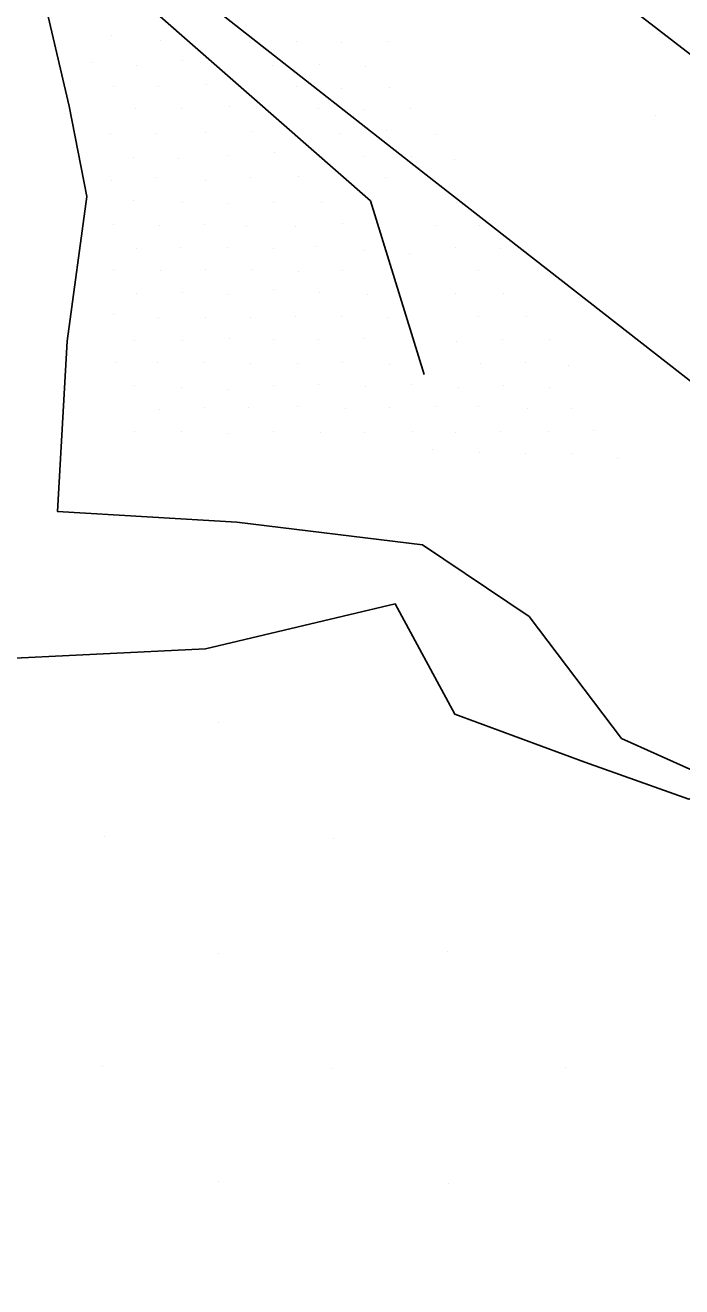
# Model space of a CAD drawing. Extents: x 1602514 to 1609837, y 863887 to 871157.
# Drawn here: x 1606548.4 to 1606609, y 865532.1 to 865648.6 of the extents above; entities that cross this region are included whole.
import ezdxf

# ---------------------------------------------------------------- set-up
doc = ezdxf.new("R2010")
doc.units = 0
for name, color, linetype in [('Survey-Entrances', 7, 'Continuous'), ('Survey-Flow line', 7, 'Continuous'), ('Survey-Ridge Lines', 7, 'Continuous'), ('Survey-Spot dirt', 7, 'Continuous'), ('Survey-Vegetation trees', 7, 'Continuous')]:
    doc.layers.add(name, color=color, linetype=linetype)

msp = doc.modelspace()

# ---------------------------------------------------------------- linework, layer by layer
at = {"layer": 'Survey-Entrances'}
msp.add_lwpolyline([(1606585.26, 865664.88), (1606641.47, 865621.48), (1606674.21, 865593.27), (1606717.11, 865544.98), (1606748.95, 865516.78), (1606776.49, 865493.69), (1606799.48, 865480.77), (1606824.99, 865455.49), (1606864.88, 865414.68), (1606913.79, 865371.84), (1606924.6, 865361.69), (1606966.11, 865325.6), (1606991.46, 865299.1), (1607016.4, 865278.37), (1607030.86, 865269.84)], dxfattribs=at)
msp.add_lwpolyline([(1606585.26, 865664.88), (1606641.47, 865621.48), (1606674.21, 865593.27), (1606717.11, 865544.98), (1606748.95, 865516.78), (1606776.49, 865493.69), (1606799.48, 865480.77), (1606824.99, 865455.49), (1606864.88, 865414.68), (1606913.79, 865371.84), (1606924.6, 865361.69), (1606966.11, 865325.6), (1606991.46, 865299.1), (1607016.4, 865278.37), (1607030.86, 865269.84)], dxfattribs=at)
at = {"layer": 'Survey-Flow line'}
for q in [(1606560.89, 865649.42), (1606560.89, 865649.42), (1606585.25, 865616.33), (1606585.25, 865616.33)]:
    msp.add_line((1606580.29, 865632.39), q, dxfattribs=at)
at = {"layer": 'Survey-Ridge Lines'}
for points in [[(1606603.44, 865582.71), (1606594.92, 865593.99), (1606585.1, 865600.61), (1606567.96, 865602.7), (1606551.39, 865603.7), (1606552.29, 865619.42), (1606554.1, 865632.79), (1606552.48, 865641.14), (1606550.53, 865649.42)], [(1606603.44, 865582.71), (1606594.92, 865593.99), (1606585.1, 865600.61), (1606567.96, 865602.7), (1606551.39, 865603.7), (1606552.29, 865619.42), (1606554.1, 865632.79), (1606552.48, 865641.14), (1606550.53, 865649.42)], [(1606600.05, 865580.53), (1606588.08, 865584.96), (1606582.57, 865595.15), (1606565.06, 865591), (1606544.9, 865590.02), (1606533.31, 865607.33), (1606546.33, 865643.47)], [(1606600.05, 865580.53), (1606588.08, 865584.96), (1606582.57, 865595.15), (1606565.06, 865591), (1606544.9, 865590.02), (1606533.31, 865607.33), (1606546.33, 865643.47)], [(1606618.57, 865587.19), (1606610.02, 865579.76), (1606603.44, 865582.71)], [(1606618.57, 865587.19), (1606610.02, 865579.76), (1606603.44, 865582.71)], [(1606677.08, 865532.89), (1606661.38, 865558.64), (1606641.07, 865573.26), (1606634.33, 865577.82), (1606618.57, 865580.28), (1606609.66, 865577.11), (1606600.05, 865580.53)], [(1606677.08, 865532.89), (1606661.38, 865558.64), (1606641.07, 865573.26), (1606634.33, 865577.82), (1606618.57, 865580.28), (1606609.66, 865577.11), (1606600.05, 865580.53)]]:
    msp.add_lwpolyline(points, dxfattribs=at)
at = {"layer": 'Survey-Spot dirt'}
for p, q in [((1606556.39, 865647.61), (1606556.39, 865647.61)), ((1606556.39, 865647.61), (1606556.39, 865647.61)), ((1606560.91, 865647.17), (1606560.91, 865647.17)), ((1606560.91, 865647.17), (1606560.91, 865647.17)), ((1606569.14, 865647.03), (1606569.14, 865647.03)), ((1606569.14, 865647.03), (1606569.14, 865647.03)), ((1606573.43, 865647.12), (1606573.43, 865647.12)), ((1606573.43, 865647.12), (1606573.43, 865647.12)), ((1606577.64, 865647.02), (1606577.64, 865647.02)), ((1606577.64, 865647.02), (1606577.64, 865647.02)), ((1606581.87, 865647.06), (1606581.87, 865647.06)), ((1606581.87, 865647.06), (1606581.87, 865647.06)), ((1606554.5, 865645.18), (1606554.5, 865645.18)), ((1606554.5, 865645.18), (1606554.5, 865645.18)), ((1606558.69, 865644.88), (1606558.69, 865644.88)), ((1606558.69, 865644.88), (1606558.69, 865644.88)), ((1606562.96, 865645.37), (1606562.96, 865645.37)), ((1606562.96, 865645.37), (1606562.96, 865645.37)), ((1606571.26, 865644.91), (1606571.26, 865644.91)), ((1606571.26, 865644.91), (1606571.26, 865644.91)), ((1606575.58, 865644.93), (1606575.58, 865644.93)), ((1606575.58, 865644.93), (1606575.58, 865644.93)), ((1606579.81, 865644.83), (1606579.81, 865644.83)), ((1606579.81, 865644.83), (1606579.81, 865644.83)), ((1606556.54, 865642.93), (1606556.54, 865642.93)), ((1606556.54, 865642.93), (1606556.54, 865642.93)), ((1606560.71, 865642.94), (1606560.71, 865642.94)), ((1606560.71, 865642.94), (1606560.71, 865642.94)), ((1606565.13, 865643.11), (1606565.13, 865643.11)), ((1606565.13, 865643.11), (1606565.13, 865643.11)), ((1606573.47, 865642.97), (1606573.47, 865642.97)), ((1606573.47, 865642.97), (1606573.47, 865642.97)), ((1606577.64, 865642.79), (1606577.64, 865642.79)), ((1606577.64, 865642.79), (1606577.64, 865642.79)), ((1606582, 865642.84), (1606582, 865642.84)), ((1606582, 865642.84), (1606582, 865642.84)), ((1606558.62, 865640.89), (1606558.62, 865640.89)), ((1606558.62, 865640.89), (1606558.62, 865640.89)), ((1606562.81, 865640.92), (1606562.81, 865640.92)), ((1606562.81, 865640.92), (1606562.81, 865640.92)), ((1606567.29, 865641.1), (1606567.29, 865641.1)), ((1606567.29, 865641.1), (1606567.29, 865641.1)), ((1606575.5, 865640.87), (1606575.5, 865640.87)), ((1606575.5, 865640.87), (1606575.5, 865640.87)), ((1606579.72, 865640.84), (1606579.72, 865640.84)), ((1606579.72, 865640.84), (1606579.72, 865640.84)), ((1606584, 865640.89), (1606584, 865640.89)), ((1606584, 865640.89), (1606584, 865640.89)), ((1606606.6, 865640.23), (1606606.6, 865640.23)), ((1606606.6, 865640.23), (1606606.6, 865640.23)), ((1606581.73, 865638.9), (1606581.73, 865638.9)), ((1606581.73, 865638.9), (1606581.73, 865638.9)), ((1606556.26, 865638.64), (1606556.26, 865638.64)), ((1606556.26, 865638.64), (1606556.26, 865638.64)), ((1606560.57, 865638.6), (1606560.57, 865638.6)), ((1606560.57, 865638.6), (1606560.57, 865638.6)), ((1606565.02, 865638.7), (1606565.02, 865638.7)), ((1606565.02, 865638.7), (1606565.02, 865638.7)), ((1606569.41, 865638.79), (1606569.41, 865638.79)), ((1606569.41, 865638.79), (1606569.41, 865638.79)), ((1606577.39, 865638.62), (1606577.39, 865638.62)), ((1606577.39, 865638.62), (1606577.39, 865638.62)), ((1606586.25, 865638.54), (1606586.25, 865638.54)), ((1606586.25, 865638.54), (1606586.25, 865638.54)), ((1606567.19, 865636.55), (1606567.19, 865636.55)), ((1606567.19, 865636.55), (1606567.19, 865636.55)), ((1606571.44, 865636.87), (1606571.44, 865636.87)), ((1606571.44, 865636.87), (1606571.44, 865636.87)), ((1606558.39, 865636.41), (1606558.39, 865636.41)), ((1606558.39, 865636.41), (1606558.39, 865636.41)), ((1606562.54, 865636.25), (1606562.54, 865636.25)), ((1606562.54, 865636.25), (1606562.54, 865636.25)), ((1606579.63, 865636.44), (1606579.63, 865636.44)), ((1606579.63, 865636.44), (1606579.63, 865636.44)), ((1606584.03, 865636.47), (1606584.03, 865636.47)), ((1606584.03, 865636.47), (1606584.03, 865636.47)), ((1606588, 865636.24), (1606588, 865636.24)), ((1606588, 865636.24), (1606588, 865636.24)), ((1606556.4, 865634.3), (1606556.4, 865634.3)), ((1606556.4, 865634.3), (1606556.4, 865634.3)), ((1606560.55, 865634.5), (1606560.55, 865634.5)), ((1606560.55, 865634.5), (1606560.55, 865634.5)), ((1606565.08, 865634.24), (1606565.08, 865634.24)), ((1606565.08, 865634.24), (1606565.08, 865634.24)), ((1606569.21, 865634.53), (1606569.21, 865634.53)), ((1606569.21, 865634.53), (1606569.21, 865634.53)), ((1606573.6, 865634.59), (1606573.6, 865634.59)), ((1606573.6, 865634.59), (1606573.6, 865634.59)), ((1606581.71, 865634.52), (1606581.71, 865634.52)), ((1606581.71, 865634.52), (1606581.71, 865634.52)), ((1606586.2, 865634.47), (1606586.2, 865634.47)), ((1606586.2, 865634.47), (1606586.2, 865634.47)), ((1606558.44, 865632.41), (1606558.44, 865632.41)), ((1606558.44, 865632.41), (1606558.44, 865632.41)), ((1606562.9, 865632.26), (1606562.9, 865632.26)), ((1606562.9, 865632.26), (1606562.9, 865632.26)), ((1606567.06, 865632.16), (1606567.06, 865632.16)), ((1606567.06, 865632.16), (1606567.06, 865632.16)), ((1606571.35, 865632.26), (1606571.35, 865632.26)), ((1606571.35, 865632.26), (1606571.35, 865632.26)), ((1606575.75, 865632.24), (1606575.75, 865632.24)), ((1606575.75, 865632.24), (1606575.75, 865632.24)), ((1606588.23, 865632.21), (1606588.23, 865632.21)), ((1606588.23, 865632.21), (1606588.23, 865632.21)), ((1606556.54, 865630.18), (1606556.54, 865630.18)), ((1606556.54, 865630.18), (1606556.54, 865630.18)), ((1606560.86, 865630.07), (1606560.86, 865630.07)), ((1606560.86, 865630.07), (1606560.86, 865630.07)), ((1606564.99, 865630.21), (1606564.99, 865630.21)), ((1606564.99, 865630.21), (1606564.99, 865630.21)), ((1606568.81, 865630.02), (1606568.81, 865630.02)), ((1606568.81, 865630.02), (1606568.81, 865630.02)), ((1606573.38, 865630.05), (1606573.38, 865630.05)), ((1606573.38, 865630.05), (1606573.38, 865630.05)), ((1606577.72, 865630.28), (1606577.72, 865630.28)), ((1606577.72, 865630.28), (1606577.72, 865630.28)), ((1606586.31, 865630.08), (1606586.31, 865630.08)), ((1606586.31, 865630.08), (1606586.31, 865630.08)), ((1606590.31, 865630.12), (1606590.31, 865630.12)), ((1606590.31, 865630.12), (1606590.31, 865630.12)), ((1606558.72, 865627.94), (1606558.72, 865627.94)), ((1606558.72, 865627.94), (1606558.72, 865627.94)), ((1606562.76, 865628.1), (1606562.76, 865628.1)), ((1606562.76, 865628.1), (1606562.76, 865628.1)), ((1606567.12, 865628.1), (1606567.12, 865628.1)), ((1606567.12, 865628.1), (1606567.12, 865628.1)), ((1606571.33, 865627.96), (1606571.33, 865627.96)), ((1606571.33, 865627.96), (1606571.33, 865627.96)), ((1606575.2, 865628.21), (1606575.2, 865628.21)), ((1606575.2, 865628.21), (1606575.2, 865628.21)), ((1606579.63, 865627.82), (1606579.63, 865627.82)), ((1606579.63, 865627.82), (1606579.63, 865627.82)), ((1606583.86, 865627.54), (1606583.86, 865627.54)), ((1606583.86, 865627.54), (1606583.86, 865627.54)), ((1606588.12, 865628.11), (1606588.12, 865628.11)), ((1606588.12, 865628.11), (1606588.12, 865628.11)), ((1606592.28, 865627.94), (1606592.28, 865627.94)), ((1606592.28, 865627.94), (1606592.28, 865627.94)), ((1606556.58, 865626.04), (1606556.58, 865626.04)), ((1606556.58, 865626.04), (1606556.58, 865626.04)), ((1606565.03, 865626.04), (1606565.03, 865626.04)), ((1606565.03, 865626.04), (1606565.03, 865626.04)), ((1606560.92, 865625.98), (1606560.92, 865625.98)), ((1606560.92, 865625.98), (1606560.92, 865625.98)), ((1606569.35, 865626.01), (1606569.35, 865626.01)), ((1606569.35, 865626.01), (1606569.35, 865626.01)), ((1606573.63, 865625.87), (1606573.63, 865625.87)), ((1606573.63, 865625.87), (1606573.63, 865625.87)), ((1606577.67, 865625.92), (1606577.67, 865625.92)), ((1606577.67, 865625.92), (1606577.67, 865625.92)), ((1606590.24, 865625.97), (1606590.24, 865625.97)), ((1606590.24, 865625.97), (1606590.24, 865625.97)), ((1606558.7, 865623.78), (1606558.7, 865623.78)), ((1606558.7, 865623.78), (1606558.7, 865623.78)), ((1606562.96, 865623.95), (1606562.96, 865623.95)), ((1606562.96, 865623.95), (1606562.96, 865623.95)), ((1606571.29, 865624.19), (1606571.29, 865624.19)), ((1606571.29, 865624.19), (1606571.29, 865624.19)), ((1606575.59, 865623.96), (1606575.59, 865623.96)), ((1606575.59, 865623.96), (1606575.59, 865623.96)), ((1606588.14, 865623.84), (1606588.14, 865623.84)), ((1606588.14, 865623.84), (1606588.14, 865623.84)), ((1606592.55, 865623.78), (1606592.55, 865623.78)), ((1606592.55, 865623.78), (1606592.55, 865623.78)), ((1606567.12, 865623.71), (1606567.12, 865623.71)), ((1606567.12, 865623.71), (1606567.12, 865623.71)), ((1606580.05, 865623.69), (1606580.05, 865623.69)), ((1606580.05, 865623.69), (1606580.05, 865623.69)), ((1606556.56, 865621.88), (1606556.56, 865621.88)), ((1606556.56, 865621.88), (1606556.56, 865621.88)), ((1606560.76, 865621.59), (1606560.76, 865621.59)), ((1606560.76, 865621.59), (1606560.76, 865621.59)), ((1606565.1, 865621.64), (1606565.1, 865621.64)), ((1606565.1, 865621.64), (1606565.1, 865621.64)), ((1606569.21, 865621.64), (1606569.21, 865621.64)), ((1606569.21, 865621.64), (1606569.21, 865621.64)), ((1606573.35, 865621.67), (1606573.35, 865621.67)), ((1606573.35, 865621.67), (1606573.35, 865621.67)), ((1606577.62, 865621.7), (1606577.62, 865621.7)), ((1606577.62, 865621.7), (1606577.62, 865621.7)), ((1606581.95, 865621.63), (1606581.95, 865621.63)), ((1606581.95, 865621.63), (1606581.95, 865621.63)), ((1606590.29, 865621.66), (1606590.29, 865621.66)), ((1606590.29, 865621.66), (1606590.29, 865621.66)), ((1606594.69, 865621.67), (1606594.69, 865621.67)), ((1606594.69, 865621.67), (1606594.69, 865621.67)), ((1606558.51, 865619.5), (1606558.51, 865619.5)), ((1606558.51, 865619.5), (1606558.51, 865619.5)), ((1606562.93, 865619.46), (1606562.93, 865619.46)), ((1606562.93, 865619.46), (1606562.93, 865619.46)), ((1606567.25, 865619.63), (1606567.25, 865619.63)), ((1606567.25, 865619.63), (1606567.25, 865619.63)), ((1606571.36, 865619.56), (1606571.36, 865619.56)), ((1606571.36, 865619.56), (1606571.36, 865619.56)), ((1606575.47, 865619.57), (1606575.47, 865619.57)), ((1606575.47, 865619.57), (1606575.47, 865619.57)), ((1606579.77, 865619.63), (1606579.77, 865619.63)), ((1606579.77, 865619.63), (1606579.77, 865619.63)), ((1606588.21, 865619.43), (1606588.21, 865619.43)), ((1606588.21, 865619.43), (1606588.21, 865619.43)), ((1606592.51, 865619.59), (1606592.51, 865619.59)), ((1606592.51, 865619.59), (1606592.51, 865619.59)), ((1606596.85, 865619.53), (1606596.85, 865619.53)), ((1606596.85, 865619.53), (1606596.85, 865619.53)), ((1606556.85, 865617.45), (1606556.85, 865617.45)), ((1606556.85, 865617.45), (1606556.85, 865617.45)), ((1606560.61, 865617.45), (1606560.61, 865617.45)), ((1606560.61, 865617.45), (1606560.61, 865617.45)), ((1606564.96, 865617.46), (1606564.96, 865617.46)), ((1606564.96, 865617.46), (1606564.96, 865617.46)), ((1606569.23, 865617.36), (1606569.23, 865617.36)), ((1606569.23, 865617.36), (1606569.23, 865617.36)), ((1606573.51, 865617.34), (1606573.51, 865617.34)), ((1606573.51, 865617.34), (1606573.51, 865617.34)), ((1606577.74, 865617.43), (1606577.74, 865617.43)), ((1606577.74, 865617.43), (1606577.74, 865617.43)), ((1606582.02, 865617.31), (1606582.02, 865617.31)), ((1606582.02, 865617.31), (1606582.02, 865617.31)), ((1606590.48, 865617.38), (1606590.48, 865617.38)), ((1606590.48, 865617.38), (1606590.48, 865617.38)), ((1606594.62, 865617.42), (1606594.62, 865617.42)), ((1606594.62, 865617.42), (1606594.62, 865617.42)), ((1606598.59, 865617.15), (1606598.59, 865617.15)), ((1606598.59, 865617.15), (1606598.59, 865617.15)), ((1606558.49, 865615.32), (1606558.49, 865615.32)), ((1606558.49, 865615.32), (1606558.49, 865615.32)), ((1606562.89, 865615.13), (1606562.89, 865615.13)), ((1606562.89, 865615.13), (1606562.89, 865615.13)), ((1606567.06, 865614.99), (1606567.06, 865614.99)), ((1606567.06, 865614.99), (1606567.06, 865614.99)), ((1606571.32, 865615.29), (1606571.32, 865615.29)), ((1606571.32, 865615.29), (1606571.32, 865615.29)), ((1606575.47, 865615.45), (1606575.47, 865615.45)), ((1606575.47, 865615.45), (1606575.47, 865615.45)), ((1606579.87, 865615.23), (1606579.87, 865615.23)), ((1606579.87, 865615.23), (1606579.87, 865615.23)), ((1606584.03, 865615.4), (1606584.03, 865615.4)), ((1606584.03, 865615.4), (1606584.03, 865615.4)), ((1606588.38, 865615.1), (1606588.38, 865615.1)), ((1606588.38, 865615.1), (1606588.38, 865615.1)), ((1606592.54, 865615.3), (1606592.54, 865615.3)), ((1606592.54, 865615.3), (1606592.54, 865615.3)), ((1606596.82, 865615.17), (1606596.82, 865615.17)), ((1606596.82, 865615.17), (1606596.82, 865615.17)), ((1606564.94, 865613.27), (1606564.94, 865613.27)), ((1606564.94, 865613.27), (1606564.94, 865613.27)), ((1606569.07, 865613.27), (1606569.07, 865613.27)), ((1606569.07, 865613.27), (1606569.07, 865613.27)), ((1606573.56, 865613.42), (1606573.56, 865613.42)), ((1606573.56, 865613.42), (1606573.56, 865613.42)), ((1606582, 865613.25), (1606582, 865613.25)), ((1606582, 865613.25), (1606582, 865613.25)), ((1606586.36, 865613.43), (1606586.36, 865613.43)), ((1606586.36, 865613.43), (1606586.36, 865613.43)), ((1606590.25, 865613.35), (1606590.25, 865613.35)), ((1606590.25, 865613.35), (1606590.25, 865613.35)), ((1606560.79, 865613.13), (1606560.79, 865613.13)), ((1606560.79, 865613.13), (1606560.79, 865613.13)), ((1606577.94, 865613.2), (1606577.94, 865613.2)), ((1606577.94, 865613.2), (1606577.94, 865613.2)), ((1606594.79, 865613.21), (1606594.79, 865613.21)), ((1606594.79, 865613.21), (1606594.79, 865613.21)), ((1606598.86, 865613.21), (1606598.86, 865613.21)), ((1606598.86, 865613.21), (1606598.86, 865613.21)), ((1606558.53, 865611.07), (1606558.53, 865611.07)), ((1606558.53, 865611.07), (1606558.53, 865611.07)), ((1606562.89, 865611.11), (1606562.89, 865611.11)), ((1606562.89, 865611.11), (1606562.89, 865611.11)), ((1606571.33, 865611.05), (1606571.33, 865611.05)), ((1606571.33, 865611.05), (1606571.33, 865611.05)), ((1606575.68, 865611.01), (1606575.68, 865611.01)), ((1606575.68, 865611.01), (1606575.68, 865611.01)), ((1606579.75, 865611.03), (1606579.75, 865611.03)), ((1606579.75, 865611.03), (1606579.75, 865611.03)), ((1606584.14, 865611.08), (1606584.14, 865611.08)), ((1606584.14, 865611.08), (1606584.14, 865611.08)), ((1606588.14, 865611.02), (1606588.14, 865611.02)), ((1606588.14, 865611.02), (1606588.14, 865611.02)), ((1606592.29, 865611.07), (1606592.29, 865611.07)), ((1606592.29, 865611.07), (1606592.29, 865611.07)), ((1606596.73, 865611.1), (1606596.73, 865611.1)), ((1606596.73, 865611.1), (1606596.73, 865611.1)), ((1606600.86, 865611.19), (1606600.86, 865611.19)), ((1606600.86, 865611.19), (1606600.86, 865611.19)), ((1606567.07, 865610.89), (1606567.07, 865610.89)), ((1606567.07, 865610.89), (1606567.07, 865610.89)), ((1606586.04, 865609.44), (1606586.04, 865609.44)), ((1606586.04, 865609.44), (1606586.04, 865609.44)), ((1606590.39, 865609.15), (1606590.39, 865609.15)), ((1606590.39, 865609.15), (1606590.39, 865609.15)), ((1606594.58, 865609.08), (1606594.58, 865609.08)), ((1606594.58, 865609.08), (1606594.58, 865609.08)), ((1606598.88, 865609.06), (1606598.88, 865609.06)), ((1606598.88, 865609.06), (1606598.88, 865609.06)), ((1606603.1, 865608.58), (1606603.1, 865608.58)), ((1606603.1, 865608.58), (1606603.1, 865608.58)), ((1606566.24, 865584.23), (1606566.24, 865584.23)), ((1606566.24, 865584.23), (1606566.24, 865584.23)), ((1606555.71, 865573.64), (1606555.71, 865573.64)), ((1606555.71, 865573.64), (1606555.71, 865573.64)), ((1606576.91, 865573.47), (1606576.91, 865573.47)), ((1606576.91, 865573.47), (1606576.91, 865573.47)), ((1606566.26, 865562.87), (1606566.26, 865562.87)), ((1606566.26, 865562.87), (1606566.26, 865562.87)), ((1606587.37, 865563.03), (1606587.37, 865563.03)), ((1606587.37, 865563.03), (1606587.37, 865563.03)), ((1606555.58, 865552.39), (1606555.58, 865552.39)), ((1606555.58, 865552.39), (1606555.58, 865552.39)), ((1606576.82, 865552.27), (1606576.82, 865552.27)), ((1606576.82, 865552.27), (1606576.82, 865552.27)), ((1606598.25, 865552.33), (1606598.25, 865552.33)), ((1606598.25, 865552.33), (1606598.25, 865552.33)), ((1606566.24, 865541.84), (1606566.24, 865541.84)), ((1606566.24, 865541.84), (1606566.24, 865541.84)), ((1606587.5, 865541.64), (1606587.5, 865541.64)), ((1606587.5, 865541.64), (1606587.5, 865541.64))]:
    msp.add_line(p, q, dxfattribs=at)
at = {"layer": 'Survey-Vegetation trees'}
msp.add_lwpolyline([(1606966.17, 865108.64), (1606926.01, 865368.72), (1606585.43, 865634.79), (1606394.19, 865784.98), (1606151.9, 865922.97), (1606027.71, 866037.32), (1605914.18, 866179.13), (1605665.45, 866233.32)], dxfattribs=at)
msp.add_lwpolyline([(1606966.17, 865108.64), (1606926.01, 865368.72), (1606585.43, 865634.79), (1606394.19, 865784.98), (1606151.9, 865922.97), (1606027.71, 866037.32), (1605914.18, 866179.13), (1605665.45, 866233.32)], dxfattribs=at)

doc.saveas('drawing.dxf')
